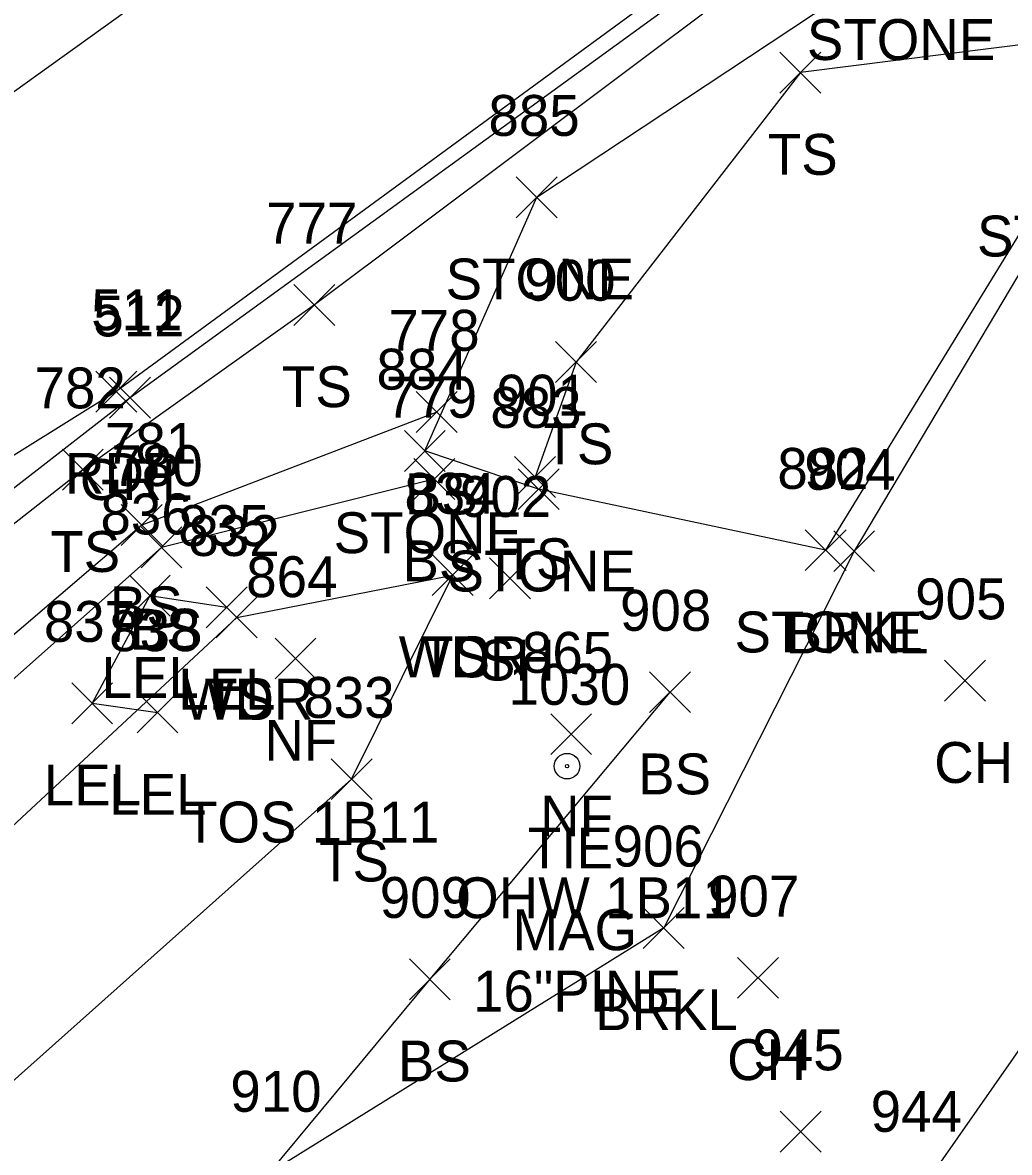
# Model space of a CAD drawing. Extents: x 1528286 to 1556263, y 492387 to 508952.
# Drawn here: x 1528588 to 1528636.2, y 492686.8 to 492742 of the extents above; entities that cross this region are included whole.
import ezdxf

# ---------------------------------------------------------------- set-up
doc = ezdxf.new("R2010")
doc.units = 0
for name, color, linetype in [('C_A', 7, 'Continuous'), ('C_C', 7, 'Continuous'), ('C_I', 7, 'Continuous'), ('CBP', 7, 'Continuous'), ('L_A', 7, 'Continuous'), ('L_C', 7, 'Continuous'), ('L_I', 7, 'Continuous'), ('L_TIC', 7, 'Continuous'), ('LARO', 7, 'Continuous'), ('LASF', 7, 'Continuous'), ('LAWA', 7, 'Continuous'), ('LAWE', 7, 'Continuous'), ('LELB', 7, 'Continuous'), ('P_A', 7, 'Continuous'), ('P_I', 7, 'Continuous'), ('P_TIC', 7, 'Continuous'), ('PET', 7, 'Continuous'), ('PRC', 7, 'Continuous'), ('R_A', 7, 'Continuous'), ('R_I', 7, 'Continuous'), ('R_TIC', 7, 'Continuous'), ('RGR', 7, 'Continuous')]:
    doc.layers.add(name, color=color, linetype=linetype)

msp = doc.modelspace()

# ---------------------------------------------------------------- linework, layer by layer
at = {"layer": 'CBP'}
for radius in [0.625, 0.625, 0.0833, 0.0833]:
    msp.add_circle((1528614.599, 492705.682), radius, dxfattribs=at)
at = {"layer": 'L_TIC'}
for points in [[(1528625.005, 492738.602), (1528627.005, 492740.602)], [(1528627.005, 492738.602), (1528625.005, 492740.602)], [(1528625.005, 492738.602), (1528627.005, 492740.602)], [(1528627.005, 492738.602), (1528625.005, 492740.602)], [(1528612.116, 492732.507), (1528614.116, 492734.507)], [(1528614.116, 492732.507), (1528612.116, 492734.507)], [(1528612.116, 492732.507), (1528614.116, 492734.507)], [(1528614.116, 492732.507), (1528612.116, 492734.507)], [(1528601.245, 492727.24), (1528603.245, 492729.24)], [(1528603.245, 492727.24), (1528601.245, 492729.24)], [(1528601.245, 492727.24), (1528603.245, 492729.24)], [(1528603.245, 492727.24), (1528601.245, 492729.24)], [(1528614.037, 492724.446), (1528616.037, 492726.446)], [(1528616.037, 492724.446), (1528614.037, 492726.446)], [(1528614.037, 492724.446), (1528616.037, 492726.446)], [(1528616.037, 492724.446), (1528614.037, 492726.446)], [(1528607.223, 492721.999), (1528609.223, 492723.999)], [(1528609.223, 492721.999), (1528607.223, 492723.999)], [(1528607.223, 492721.999), (1528609.223, 492723.999)], [(1528609.223, 492721.999), (1528607.223, 492723.999)], [(1528606.642, 492720.098), (1528608.642, 492722.098)], [(1528608.642, 492720.098), (1528606.642, 492722.098)], [(1528606.642, 492720.098), (1528608.642, 492722.098)], [(1528608.642, 492720.098), (1528606.642, 492722.098)], [(1528589.919, 492719.18), (1528591.919, 492721.18)], [(1528591.919, 492719.18), (1528589.919, 492721.18)], [(1528589.919, 492719.18), (1528591.919, 492721.18)], [(1528591.919, 492719.18), (1528589.919, 492721.18)], [(1528607.107, 492718.723), (1528609.107, 492720.723)], [(1528609.107, 492718.723), (1528607.107, 492720.723)], [(1528607.107, 492718.723), (1528609.107, 492720.723)], [(1528609.107, 492718.723), (1528607.107, 492720.723)], [(1528612.03, 492718.826), (1528614.03, 492720.826)], [(1528614.03, 492718.826), (1528612.03, 492720.826)], [(1528612.03, 492718.826), (1528614.03, 492720.826)], [(1528614.03, 492718.826), (1528612.03, 492720.826)], [(1528612.209, 492718.227), (1528614.209, 492720.227)], [(1528614.209, 492718.227), (1528612.209, 492720.227)], [(1528612.209, 492718.227), (1528614.209, 492720.227)], [(1528614.209, 492718.227), (1528612.209, 492720.227)], [(1528592.799, 492716.472), (1528594.799, 492718.472)], [(1528594.799, 492716.472), (1528592.799, 492718.472)], [(1528592.799, 492716.472), (1528594.799, 492718.472)], [(1528594.799, 492716.472), (1528592.799, 492718.472)], [(1528593.767, 492715.381), (1528595.767, 492717.381)], [(1528595.767, 492715.381), (1528593.767, 492717.381)], [(1528593.767, 492715.381), (1528595.767, 492717.381)], [(1528595.767, 492715.381), (1528593.767, 492717.381)], [(1528626.241, 492715.245), (1528628.241, 492717.245)], [(1528628.241, 492715.245), (1528626.241, 492717.245)], [(1528626.241, 492715.245), (1528628.241, 492717.245)], [(1528628.241, 492715.245), (1528626.241, 492717.245)], [(1528627.638, 492715.197), (1528629.638, 492717.197)], [(1528629.638, 492715.197), (1528627.638, 492717.197)], [(1528627.638, 492715.197), (1528629.638, 492717.197)], [(1528629.638, 492715.197), (1528627.638, 492717.197)], [(1528608.007, 492714.026), (1528610.007, 492716.026)], [(1528610.007, 492714.026), (1528608.007, 492716.026)], [(1528608.007, 492714.026), (1528610.007, 492716.026)], [(1528610.007, 492714.026), (1528608.007, 492716.026)], [(1528608.007, 492714.026), (1528610.007, 492716.026)], [(1528610.007, 492714.026), (1528608.007, 492716.026)], [(1528608.007, 492714.026), (1528610.007, 492716.026)], [(1528610.007, 492714.026), (1528608.007, 492716.026)], [(1528608.007, 492714.026), (1528610.007, 492716.026)], [(1528610.007, 492714.026), (1528608.007, 492716.026)], [(1528608.007, 492714.026), (1528610.007, 492716.026)], [(1528610.007, 492714.026), (1528608.007, 492716.026)], [(1528610.802, 492713.871), (1528612.802, 492715.871)], [(1528612.802, 492713.871), (1528610.802, 492715.871)], [(1528610.802, 492713.871), (1528612.802, 492715.871)], [(1528612.802, 492713.871), (1528610.802, 492715.871)], [(1528593.198, 492713.018), (1528595.198, 492715.018)], [(1528595.198, 492713.018), (1528593.198, 492715.018)], [(1528593.198, 492713.018), (1528595.198, 492715.018)], [(1528595.198, 492713.018), (1528593.198, 492715.018)], [(1528596.95, 492712.447), (1528598.95, 492714.447)], [(1528598.95, 492712.447), (1528596.95, 492714.447)], [(1528596.95, 492712.447), (1528598.95, 492714.447)], [(1528598.95, 492712.447), (1528596.95, 492714.447)], [(1528597.445, 492711.961), (1528599.445, 492713.961)], [(1528599.445, 492711.961), (1528597.445, 492713.961)], [(1528597.445, 492711.961), (1528599.445, 492713.961)], [(1528599.445, 492711.961), (1528597.445, 492713.961)], [(1528597.445, 492711.961), (1528599.445, 492713.961)], [(1528599.445, 492711.961), (1528597.445, 492713.961)], [(1528597.445, 492711.961), (1528599.445, 492713.961)], [(1528599.445, 492711.961), (1528597.445, 492713.961)], [(1528600.318, 492709.948), (1528602.318, 492711.948)], [(1528602.318, 492709.948), (1528600.318, 492711.948)], [(1528600.318, 492709.948), (1528602.318, 492711.948)], [(1528602.318, 492709.948), (1528600.318, 492711.948)], [(1528633.061, 492708.862), (1528635.061, 492710.862)], [(1528635.061, 492708.862), (1528633.061, 492710.862)], [(1528633.061, 492708.862), (1528635.061, 492710.862)], [(1528635.061, 492708.862), (1528633.061, 492710.862)], [(1528618.629, 492708.303), (1528620.629, 492710.303)], [(1528620.629, 492708.303), (1528618.629, 492710.303)], [(1528618.629, 492708.303), (1528620.629, 492710.303)], [(1528620.629, 492708.303), (1528618.629, 492710.303)], [(1528590.376, 492707.76), (1528592.376, 492709.76)], [(1528592.376, 492707.76), (1528590.376, 492709.76)], [(1528590.376, 492707.76), (1528592.376, 492709.76)], [(1528592.376, 492707.76), (1528590.376, 492709.76)], [(1528593.57, 492707.306), (1528595.57, 492709.306)], [(1528595.57, 492707.306), (1528593.57, 492709.306)], [(1528593.57, 492707.306), (1528595.57, 492709.306)], [(1528595.57, 492707.306), (1528593.57, 492709.306)], [(1528613.798, 492706.245), (1528615.798, 492708.245)], [(1528615.798, 492706.245), (1528613.798, 492708.245)], [(1528613.798, 492706.245), (1528615.798, 492708.245)], [(1528615.798, 492706.245), (1528613.798, 492708.245)], [(1528603.063, 492704.044), (1528605.063, 492706.044)], [(1528605.063, 492704.044), (1528603.063, 492706.044)], [(1528603.063, 492704.044), (1528605.063, 492706.044)], [(1528605.063, 492704.044), (1528603.063, 492706.044)], [(1528618.322, 492696.772), (1528620.322, 492698.772)], [(1528620.322, 492696.772), (1528618.322, 492698.772)], [(1528618.322, 492696.772), (1528620.322, 492698.772)], [(1528620.322, 492696.772), (1528618.322, 492698.772)], [(1528606.886, 492694.261), (1528608.886, 492696.261)], [(1528608.886, 492694.261), (1528606.886, 492696.261)], [(1528606.886, 492694.261), (1528608.886, 492696.261)], [(1528608.886, 492694.261), (1528606.886, 492696.261)], [(1528622.933, 492694.329), (1528624.933, 492696.329)], [(1528624.933, 492694.329), (1528622.933, 492696.329)], [(1528622.933, 492694.329), (1528624.933, 492696.329)], [(1528624.933, 492694.329), (1528622.933, 492696.329)], [(1528625.023, 492686.806), (1528627.023, 492688.806)], [(1528627.023, 492686.806), (1528625.023, 492688.806)], [(1528625.023, 492686.806), (1528627.023, 492688.806)], [(1528627.023, 492686.806), (1528625.023, 492688.806)]]:
    msp.add_lwpolyline(points, dxfattribs=at)
at = {"layer": 'LARO'}
msp.add_lwpolyline([(1528597.95, 492713.447), (1528594.198, 492714.018), (1528591.376, 492708.76), (1528594.57, 492708.306)], dxfattribs=at)
msp.add_lwpolyline([(1528597.95, 492713.447), (1528594.198, 492714.018), (1528591.376, 492708.76), (1528594.57, 492708.306)], dxfattribs=at)
at = {"layer": 'LASF'}
msp.add_lwpolyline([(1528639.098, 492735.608), (1528627.241, 492716.245), (1528613.209, 492719.227), (1528607.642, 492721.098), (1528613.116, 492733.507), (1528630.781, 492745.216), (1528656.998, 492750.434), (1528671.474, 492742.478), (1528668.765, 492730.184), (1528658.721, 492713.827), (1528653.721, 492719.292), (1528645.341, 492731.093)], dxfattribs=at)
msp.add_lwpolyline([(1528639.098, 492735.608), (1528627.241, 492716.245), (1528613.209, 492719.227), (1528607.642, 492721.098), (1528613.116, 492733.507), (1528630.781, 492745.216), (1528656.998, 492750.434), (1528671.474, 492742.478), (1528668.765, 492730.184), (1528658.721, 492713.827), (1528653.721, 492719.292), (1528645.341, 492731.093)], dxfattribs=at)
at = {"layer": 'LAWA'}
msp.add_lwpolyline([(1528350.567, 492486.658), (1528374.131, 492513.994), (1528413.925, 492550.925), (1528435.091, 492569.848), (1528453.537, 492583.197), (1528487.048, 492613.162), (1528503.178, 492626.813), (1528522.579, 492648.478), (1528559.072, 492677.555), (1528579.271, 492695.125), (1528598.445, 492712.961), (1528609.007, 492715.026)], dxfattribs=at)
msp.add_lwpolyline([(1528350.567, 492486.658), (1528374.131, 492513.994), (1528413.925, 492550.925), (1528435.091, 492569.848), (1528453.537, 492583.197), (1528487.048, 492613.162), (1528503.178, 492626.813), (1528522.579, 492648.478), (1528559.072, 492677.555), (1528579.271, 492695.125), (1528598.445, 492712.961), (1528609.007, 492715.026)], dxfattribs=at)
at = {"layer": 'LAWE'}
for points in [[(1528639.893, 492735.148), (1528628.638, 492716.197), (1528619.322, 492697.772), (1528600.014, 492685.78), (1528586.494, 492675.208), (1528555.765, 492651.711), (1528552.059, 492644.142), (1528537.626, 492632.534), (1528523.345, 492621.851), (1528510.87, 492609.533), (1528497.291, 492599.489), (1528482.777, 492583.151), (1528460.774, 492562.048), (1528436.992, 492551.704), (1528418.951, 492545.204), (1528399.482, 492529.93), (1528387.952, 492519.312), (1528358.196, 492480.955)], [(1528639.893, 492735.148), (1528628.638, 492716.197), (1528619.322, 492697.772), (1528600.014, 492685.78), (1528586.494, 492675.208), (1528555.765, 492651.711), (1528552.059, 492644.142), (1528537.626, 492632.534), (1528523.345, 492621.851), (1528510.87, 492609.533), (1528497.291, 492599.489), (1528482.777, 492583.151), (1528460.774, 492562.048), (1528436.992, 492551.704), (1528418.951, 492545.204), (1528399.482, 492529.93), (1528387.952, 492519.312), (1528358.196, 492480.955)], [(1528645.438, 492730.638), (1528651.622, 492718.642), (1528645.743, 492704.772), (1528631.806, 492684.8), (1528615.475, 492671.091), (1528597.131, 492648.324), (1528570.323, 492633.929), (1528549.926, 492614.136), (1528527.115, 492580.823), (1528486.911, 492550.694), (1528466.236, 492548.442), (1528453.392, 492536.119), (1528428.919, 492520.065), (1528405.493, 492507.44), (1528391.912, 492487.091), (1528384.545, 492464.65)], [(1528645.438, 492730.638), (1528651.622, 492718.642), (1528645.743, 492704.772), (1528631.806, 492684.8), (1528615.475, 492671.091), (1528597.131, 492648.324), (1528570.323, 492633.929), (1528549.926, 492614.136), (1528527.115, 492580.823), (1528486.911, 492550.694), (1528466.236, 492548.442), (1528453.392, 492536.119), (1528428.919, 492520.065), (1528405.493, 492507.44), (1528391.912, 492487.091), (1528384.545, 492464.65)]]:
    msp.add_lwpolyline(points, dxfattribs=at)
at = {"layer": 'LELB'}
for points in [[(1528627.535, 492747.197), (1528602.245, 492728.24), (1528590.919, 492720.18), (1528561.7, 492697.236), (1528528.44, 492669.894), (1528504.886, 492649.176), (1528486.55, 492633.133), (1528477.153, 492624.603), (1528462.188, 492611.303), (1528435.473, 492586.893), (1528420.499, 492573.078), (1528389.262, 492542.582), (1528363.671, 492517.292), (1528340.83, 492494.601)], [(1528627.535, 492747.197), (1528602.245, 492728.24), (1528590.919, 492720.18), (1528561.7, 492697.236), (1528528.44, 492669.894), (1528504.886, 492649.176), (1528486.55, 492633.133), (1528477.153, 492624.603), (1528462.188, 492611.303), (1528435.473, 492586.893), (1528420.499, 492573.078), (1528389.262, 492542.582), (1528363.671, 492517.292), (1528340.83, 492494.601)], [(1528661.587, 492724.641), (1528651.291, 492735.499), (1528637.79, 492741.092), (1528626.005, 492739.602), (1528615.037, 492725.446), (1528613.03, 492719.826)], [(1528661.587, 492724.641), (1528651.291, 492735.499), (1528637.79, 492741.092), (1528626.005, 492739.602), (1528615.037, 492725.446), (1528613.03, 492719.826)], [(1528608.223, 492722.999), (1528593.799, 492717.472), (1528565.837, 492693.535), (1528532.387, 492666.306), (1528510.922, 492648.814), (1528501.929, 492641.591)], [(1528608.223, 492722.999), (1528593.799, 492717.472), (1528565.837, 492693.535), (1528532.387, 492666.306), (1528510.922, 492648.814), (1528501.929, 492641.591)], [(1528608.107, 492719.723), (1528594.767, 492716.381), (1528567.241, 492691.922), (1528534.242, 492663.203), (1528520.965, 492652.416), (1528501.929, 492641.591)], [(1528608.107, 492719.723), (1528594.767, 492716.381), (1528567.241, 492691.922), (1528534.242, 492663.203), (1528520.965, 492652.416), (1528501.929, 492641.591)], [(1528653.271, 492717.805), (1528645.743, 492704.772), (1528631.806, 492684.8), (1528615.475, 492671.091), (1528597.131, 492648.324), (1528570.323, 492633.929), (1528549.926, 492614.136), (1528527.115, 492580.823), (1528486.911, 492550.694), (1528472.867, 492532.388)], [(1528653.271, 492717.805), (1528645.743, 492704.772), (1528631.806, 492684.8), (1528615.475, 492671.091), (1528597.131, 492648.324), (1528570.323, 492633.929), (1528549.926, 492614.136), (1528527.115, 492580.823), (1528486.911, 492550.694), (1528472.867, 492532.388)], [(1528495.396, 492632.327), (1528503.178, 492626.813), (1528527.225, 492642.12), (1528549.208, 492659.483), (1528567.953, 492673.117), (1528585.347, 492688.372), (1528604.063, 492705.044), (1528609.007, 492715.026)], [(1528495.396, 492632.327), (1528503.178, 492626.813), (1528527.225, 492642.12), (1528549.208, 492659.483), (1528567.953, 492673.117), (1528585.347, 492688.372), (1528604.063, 492705.044), (1528609.007, 492715.026)], [(1528507.297, 492637.674), (1528537.612, 492659.846), (1528559.072, 492677.555), (1528579.271, 492695.125), (1528598.445, 492712.961), (1528609.007, 492715.026)], [(1528507.297, 492637.674), (1528537.612, 492659.846), (1528559.072, 492677.555), (1528579.271, 492695.125), (1528598.445, 492712.961), (1528609.007, 492715.026)], [(1528619.629, 492709.303), (1528607.886, 492695.261), (1528600.014, 492685.78), (1528586.494, 492675.208), (1528555.765, 492651.711), (1528552.059, 492644.142), (1528537.626, 492632.534), (1528523.345, 492621.851), (1528510.87, 492609.533), (1528497.291, 492599.489), (1528482.777, 492583.151), (1528460.774, 492562.048), (1528436.992, 492551.704), (1528418.951, 492545.204), (1528399.482, 492529.93), (1528387.952, 492519.312), (1528358.196, 492480.955)], [(1528619.629, 492709.303), (1528607.886, 492695.261), (1528600.014, 492685.78), (1528586.494, 492675.208), (1528555.765, 492651.711), (1528552.059, 492644.142), (1528537.626, 492632.534), (1528523.345, 492621.851), (1528510.87, 492609.533), (1528497.291, 492599.489), (1528482.777, 492583.151), (1528460.774, 492562.048), (1528436.992, 492551.704), (1528418.951, 492545.204), (1528399.482, 492529.93), (1528387.952, 492519.312), (1528358.196, 492480.955)]]:
    msp.add_lwpolyline(points, dxfattribs=at)
at = {"layer": 'P_TIC'}
for points in [[(1528591.558, 492723.002), (1528593.558, 492725.002)], [(1528593.558, 492723.002), (1528591.558, 492725.002)], [(1528591.558, 492723.002), (1528593.558, 492725.002)], [(1528593.558, 492723.002), (1528591.558, 492725.002)]]:
    msp.add_lwpolyline(points, dxfattribs=at)
at = {"layer": 'PET'}
for points in [[(1528630.871, 492752.063), (1528592.558, 492724.002)], [(1528630.871, 492752.063), (1528592.558, 492724.002)], [(1528592.558, 492724.002), (1528583.08, 492718.1)], [(1528592.558, 492724.002), (1528583.08, 492718.1)]]:
    msp.add_lwpolyline(points, dxfattribs=at)
at = {"layer": 'PRC'}
msp.add_lwpolyline([(1528622.148, 492763.521), (1528583.75, 492735.932)], dxfattribs=at)
msp.add_lwpolyline([(1528622.148, 492763.521), (1528583.75, 492735.932)], dxfattribs=at)
at = {"layer": 'R_TIC'}
for points in [[(1528592.228, 492722.7), (1528594.228, 492724.7)], [(1528594.228, 492722.7), (1528592.228, 492724.7)], [(1528592.228, 492722.7), (1528594.228, 492724.7)], [(1528594.228, 492722.7), (1528592.228, 492724.7)]]:
    msp.add_lwpolyline(points, dxfattribs=at)
at = {"layer": 'RGR'}
msp.add_lwpolyline([(1528631.557, 492751.518), (1528593.228, 492723.7), (1528555.254, 492694.171), (1528520.288, 492664.562), (1528486.051, 492634.677), (1528450.283, 492602.919), (1528412.918, 492568.153), (1528376.626, 492531.198), (1528339.769, 492495.46)], dxfattribs=at)
msp.add_lwpolyline([(1528631.557, 492751.518), (1528593.228, 492723.7), (1528555.254, 492694.171), (1528520.288, 492664.562), (1528486.051, 492634.677), (1528450.283, 492602.919), (1528412.918, 492568.153), (1528376.626, 492531.198), (1528339.769, 492495.46)], dxfattribs=at)

# ---------------------------------------------------------------- texts
at = {"layer": 'C_A'}
msp.add_text('TIE', height=2, dxfattribs=at).set_placement((1528612.677, 492700.682))
msp.add_text('TIE', height=2, dxfattribs=at).set_placement((1528612.677, 492700.682))
at = {"layer": 'C_C'}
for s, p in [('MAG', (1528611.929, 492696.682)), ('MAG', (1528611.929, 492696.682)), ('16"PINE', (1528610, 492693.682)), ('16"PINE', (1528610, 492693.682))]:
    msp.add_text(s, height=2, dxfattribs=at).set_placement(p)
at = {"layer": 'C_I'}
msp.add_text('1030', height=2, dxfattribs=at).set_placement((1528611.74, 492708.682))
msp.add_text('1030', height=2, dxfattribs=at).set_placement((1528611.74, 492708.682))
at = {"layer": 'L_A'}
for s, p in [('STONE', (1528626.324, 492740.216)), ('STONE', (1528626.324, 492740.216)), ('TS', (1528624.414, 492734.602)), ('TS', (1528624.414, 492734.602)), ('STONE', (1528634.641, 492730.608)), ('STONE', (1528634.641, 492730.608)), ('STONE', (1528608.659, 492728.507)), ('STONE', (1528608.659, 492728.507)), ('TS', (1528600.655, 492723.24)), ('TS', (1528600.655, 492723.24)), ('TS', (1528613.447, 492720.446)), ('TS', (1528613.447, 492720.446)), ('BS', (1528606.664, 492717.999)), ('BS', (1528606.664, 492717.999)), ('STONE', (1528603.185, 492716.098)), ('STONE', (1528603.185, 492716.098)), ('TS', (1528589.328, 492715.18)), ('TS', (1528589.328, 492715.18)), ('BS', (1528606.548, 492714.723)), ('BS', (1528606.548, 492714.723)), ('TS', (1528611.44, 492714.826)), ('TS', (1528611.44, 492714.826)), ('STONE', (1528608.752, 492714.227)), ('STONE', (1528608.752, 492714.227)), ('BS', (1528592.24, 492712.472)), ('BS', (1528592.24, 492712.472)), ('BS', (1528593.208, 492711.381)), ('BS', (1528593.208, 492711.381)), ('STONE', (1528622.784, 492711.245)), ('STONE', (1528622.784, 492711.245)), ('BRKL', (1528625.284, 492711.197)), ('BRKL', (1528625.284, 492711.197)), ('WDR', (1528606.369, 492710.026)), ('WDR', (1528606.369, 492710.026)), ('TS', (1528607.416, 492710.026)), ('TS', (1528607.416, 492710.026)), ('TS', (1528607.416, 492710.026)), ('TS', (1528607.416, 492710.026)), ('SH', (1528610.29, 492709.871)), ('SH', (1528610.29, 492709.871)), ('LEL', (1528591.836, 492709.018)), ('LEL', (1528591.836, 492709.018)), ('LEL', (1528595.588, 492708.447)), ('LEL', (1528595.588, 492708.447)), ('WDR', (1528595.807, 492707.961)), ('WDR', (1528595.807, 492707.961)), ('TS', (1528596.855, 492707.961)), ('TS', (1528596.855, 492707.961)), ('NF', (1528599.798, 492705.948)), ('NF', (1528599.798, 492705.948)), ('CH', (1528632.55, 492704.862)), ('CH', (1528632.55, 492704.862)), ('BS', (1528618.07, 492704.303)), ('BS', (1528618.07, 492704.303)), ('LEL', (1528589.014, 492703.76)), ('LEL', (1528589.014, 492703.76)), ('LEL', (1528592.208, 492703.306)), ('LEL', (1528592.208, 492703.306)), ('NF', (1528613.279, 492702.245)), ('NF', (1528613.279, 492702.245)), ('TS', (1528602.473, 492700.044)), ('TS', (1528602.473, 492700.044)), ('BRKL', (1528615.968, 492692.772)), ('BRKL', (1528615.968, 492692.772)), ('BS', (1528606.327, 492690.261)), ('BS', (1528606.327, 492690.261)), ('CH', (1528622.421, 492690.329)), ('CH', (1528622.421, 492690.329))]:
    msp.add_text(s, height=2, dxfattribs=at).set_placement(p)
at = {"layer": 'L_C'}
for s, p in [('TOS 1B11', (1528595.869, 492701.948)), ('TOS 1B11', (1528595.869, 492701.948)), ('OHW 1B11', (1528609.176, 492698.245)), ('OHW 1B11', (1528609.176, 492698.245))]:
    msp.add_text(s, height=2, dxfattribs=at).set_placement(p)
at = {"layer": 'L_I'}
for s, p in [('885', (1528610.753, 492736.507)), ('885', (1528610.753, 492736.507)), ('777', (1528599.883, 492731.24)), ('777', (1528599.883, 492731.24)), ('900', (1528612.51, 492728.446)), ('900', (1528612.51, 492728.446)), ('778', (1528605.861, 492725.999)), ('778', (1528605.861, 492725.999)), ('884', (1528605.279, 492724.098)), ('884', (1528605.279, 492724.098)), ('782', (1528588.557, 492723.18)), ('782', (1528588.557, 492723.18)), ('901', (1528611.156, 492722.826)), ('901', (1528611.156, 492722.826)), ('779', (1528605.737, 492722.723)), ('779', (1528605.737, 492722.723)), ('883', (1528610.846, 492722.227)), ('883', (1528610.846, 492722.227)), ('781', (1528592.004, 492720.472)), ('781', (1528592.004, 492720.472)), ('780', (1528592.318, 492719.381)), ('780', (1528592.318, 492719.381)), ('882', (1528624.879, 492719.245)), ('882', (1528624.879, 492719.245)), ('904', (1528626.197, 492719.197)), ('904', (1528626.197, 492719.197)), ('834', (1528606.644, 492718.026)), ('834', (1528606.644, 492718.026)), ('834', (1528606.644, 492718.026)), ('834', (1528606.644, 492718.026)), ('834', (1528606.644, 492718.026)), ('834', (1528606.644, 492718.026)), ('902', (1528609.361, 492717.871)), ('902', (1528609.361, 492717.871)), ('836', (1528591.781, 492717.018)), ('836', (1528591.781, 492717.018)), ('835', (1528595.588, 492716.447)), ('835', (1528595.588, 492716.447)), ('832', (1528596.083, 492715.961)), ('832', (1528596.083, 492715.961)), ('832', (1528596.083, 492715.961)), ('832', (1528596.083, 492715.961)), ('864', (1528598.909, 492713.948)), ('864', (1528598.909, 492713.948)), ('905', (1528631.621, 492712.862)), ('905', (1528631.621, 492712.862)), ('908', (1528617.188, 492712.303)), ('908', (1528617.188, 492712.303)), ('837', (1528589.014, 492711.76)), ('837', (1528589.014, 492711.76)), ('838', (1528592.208, 492711.306)), ('838', (1528592.208, 492711.306)), ('865', (1528612.389, 492710.245)), ('865', (1528612.389, 492710.245)), ('833', (1528601.701, 492708.044)), ('833', (1528601.701, 492708.044)), ('906', (1528616.826, 492700.772)), ('906', (1528616.826, 492700.772)), ('909', (1528605.438, 492698.261)), ('909', (1528605.438, 492698.261)), ('907', (1528621.492, 492698.329)), ('907', (1528621.492, 492698.329)), ('945', (1528623.661, 492690.806)), ('945', (1528623.661, 492690.806)), ('910', (1528598.133, 492688.78)), ('910', (1528598.133, 492688.78)), ('910', (1528598.133, 492688.78)), ('910', (1528598.133, 492688.78)), ('944', (1528629.444, 492687.8)), ('944', (1528629.444, 492687.8)), ('944', (1528629.444, 492687.8)), ('944', (1528629.444, 492687.8))]:
    msp.add_text(s, height=2, dxfattribs=at).set_placement(p)
at = {"layer": 'P_A'}
msp.add_text('RDP', height=2, dxfattribs=at).set_placement((1528590.046, 492719.002))
msp.add_text('RDP', height=2, dxfattribs=at).set_placement((1528590.046, 492719.002))
at = {"layer": 'P_I'}
msp.add_text('511', height=2, dxfattribs=at).set_placement((1528591.329, 492727.002))
msp.add_text('511', height=2, dxfattribs=at).set_placement((1528591.329, 492727.002))
at = {"layer": 'R_A'}
msp.add_text('GRL', height=2, dxfattribs=at).set_placement((1528590.771, 492718.7))
msp.add_text('GRL', height=2, dxfattribs=at).set_placement((1528590.771, 492718.7))
at = {"layer": 'R_I'}
msp.add_text('512', height=2, dxfattribs=at).set_placement((1528591.433, 492726.7))
msp.add_text('512', height=2, dxfattribs=at).set_placement((1528591.433, 492726.7))

doc.saveas('drawing.dxf')
